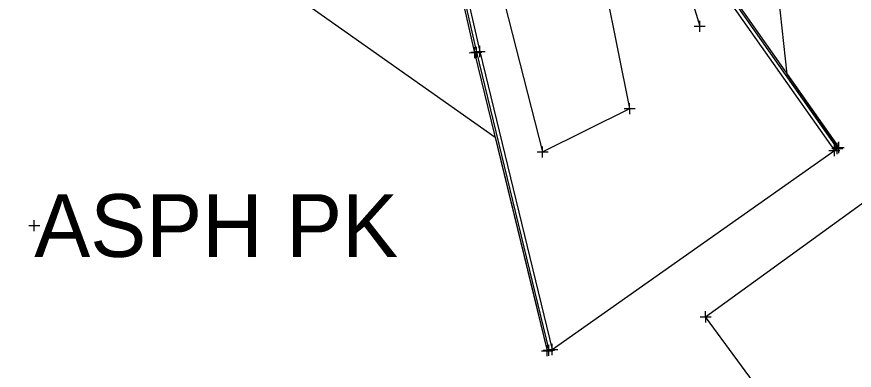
# Model space of a CAD drawing. Extents: x -1 to 1157254, y -1 to 2021979.
# Drawn here: x 1150680.9 to 1150776.9, y 2019791.9 to 2019832.5 of the extents above; entities that cross this region are included whole.
import ezdxf

# ---------------------------------------------------------------- set-up
doc = ezdxf.new("R2010")
doc.units = 0
for name, color, linetype in [('S_BUILDING_ANNOT', 7, 'Continuous'), ('S_CTL_TABLE', 7, 'Continuous'), ('S_EDGE_BITUMINOUS_ANNOT', 7, 'Continuous'), ('S_EDGE_PAVEMENT', 7, 'Continuous'), ('S_EDGE_PAVEMENT_ANNOT', 7, 'Continuous'), ('S_ENV_CONSTRAINT', 7, 'Continuous'), ('S_FLAG_POLE_ANNOT', 7, 'Continuous'), ('S_GAS_PUMP_ISLAND_ANNOT', 7, 'Continuous'), ('S_GATE', 7, 'Continuous')]:
    doc.layers.add(name, color=color, linetype=linetype)

msp = doc.modelspace()

# ---------------------------------------------------------------- linework, layer by layer
at = {"layer": 'S_BUILDING_ANNOT'}
for p, q in [((1150733.387, 2019827.771), (1150733.384, 2019829.044)), ((1150733.582, 2019827.817), (1150733.579, 2019829.09)), ((1150733.971, 2019827.909), (1150733.968, 2019829.182)), ((1150732.749, 2019828.406), (1150734.022, 2019828.409)), ((1150732.944, 2019828.452), (1150734.217, 2019828.455)), ((1150733.333, 2019828.544), (1150734.606, 2019828.547)), ((1150733.385, 2019828.407), (1150733.385, 2019828.407)), ((1150733.58, 2019828.453), (1150733.58, 2019828.453)), ((1150733.969, 2019828.545), (1150733.969, 2019828.545)), ((1150775.152, 2019816.88), (1150775.15, 2019818.152)), ((1150774.351, 2019817.4), (1150775.623, 2019817.402)), ((1150774.515, 2019817.515), (1150775.787, 2019817.517)), ((1150774.661, 2019816.535), (1150774.659, 2019817.807)), ((1150774.988, 2019816.765), (1150774.986, 2019818.037)), ((1150774.987, 2019817.401), (1150774.987, 2019817.401)), ((1150775.151, 2019817.516), (1150775.151, 2019817.516)), ((1150774.024, 2019817.17), (1150775.296, 2019817.172)), ((1150774.66, 2019817.171), (1150774.66, 2019817.171)), ((1150682.227, 2019808.548), (1150683.5, 2019808.551)), ((1150682.865, 2019807.913), (1150682.862, 2019809.186)), ((1150682.863, 2019808.55), (1150682.863, 2019808.55)), ((1150759.25, 2019798.069), (1150760.523, 2019798.072)), ((1150759.888, 2019797.434), (1150759.885, 2019798.707)), ((1150759.886, 2019798.07), (1150759.886, 2019798.07)), ((1150741.063, 2019794.173), (1150742.335, 2019794.175)), ((1150741.257, 2019794.221), (1150742.529, 2019794.224)), ((1150741.646, 2019794.315), (1150742.918, 2019794.318)), ((1150741.7, 2019793.538), (1150741.697, 2019794.81)), ((1150741.699, 2019794.174), (1150741.699, 2019794.174)), ((1150741.894, 2019793.586), (1150741.891, 2019794.858)), ((1150741.893, 2019794.222), (1150741.893, 2019794.222)), ((1150742.283, 2019793.68), (1150742.28, 2019794.952)), ((1150742.282, 2019794.316), (1150742.282, 2019794.316))]:
    msp.add_line(p, q, dxfattribs=at)
at = {"layer": 'S_CTL_TABLE'}
for p, q in [((1150759.21, 2019830.807), (1150759.207, 2019832.08)), ((1150758.572, 2019831.442), (1150759.845, 2019831.445)), ((1150759.208, 2019831.444), (1150759.208, 2019831.444)), ((1150750.533, 2019821.99), (1150751.805, 2019821.993)), ((1150751.17, 2019821.355), (1150751.168, 2019822.627)), ((1150751.169, 2019821.991), (1150751.169, 2019821.991)), ((1150741.177, 2019816.369), (1150741.174, 2019817.641)), ((1150740.539, 2019817.004), (1150741.812, 2019817.006)), ((1150741.176, 2019817.005), (1150741.176, 2019817.005))]:
    msp.add_line(p, q, dxfattribs=at)
at = {"layer": 'S_EDGE_BITUMINOUS_ANNOT'}
msp.add_lwpolyline([(1150727.801, 2019892.612), (1150728.522, 2019870.64), (1150733.363, 2019847.612), (1150741.176, 2019817.005), (1150751.169, 2019821.991), (1150747.109, 2019842.416), (1150742.987, 2019865.523), (1150738.92, 2019894.932), (1150752.196, 2019900.137), (1150759.364, 2019890.795), (1150761.512, 2019879.316), (1150756.5, 2019867.277), (1150753.245, 2019851), (1150759.208, 2019831.444)], dxfattribs=at)
at = {"layer": 'S_EDGE_PAVEMENT'}
for points in [[(1150753.192, 2019906.889), (1150755.737, 2019904.784), (1150759.82, 2019899.891), (1150764.035, 2019892.402), (1150766.607, 2019883.499), (1150766.328, 2019877.074), (1150763.928, 2019870.264), (1150759.612, 2019863.3), (1150757.039, 2019856.318), (1150756.613, 2019848.354), (1150758.803, 2019841.04), (1150762.977, 2019833.788), (1150774.66, 2019817.171)], [(1150753.447, 2019907.197), (1150756.021, 2019905.069), (1150760.152, 2019900.119), (1150764.406, 2019892.558), (1150767.009, 2019883.548), (1150766.725, 2019876.997), (1150764.291, 2019870.09), (1150759.973, 2019863.124), (1150757.435, 2019856.236), (1150757.016, 2019848.402), (1150759.173, 2019841.199), (1150763.315, 2019834.003), (1150774.987, 2019817.401)], [(1150721.609, 2019888.503), (1150721.693, 2019883.05), (1150723.629, 2019872.027), (1150728.751, 2019849.684), (1150733.58, 2019828.453), (1150741.893, 2019794.222)], [(1150722.009, 2019888.509), (1150722.092, 2019883.087), (1150724.021, 2019872.106), (1150729.141, 2019849.773), (1150733.969, 2019828.545), (1150742.282, 2019794.316)]]:
    msp.add_lwpolyline(points, dxfattribs=at)
at = {"layer": 'S_EDGE_PAVEMENT_ANNOT'}
msp.add_lwpolyline([(1150753.574, 2019907.351), (1150756.162, 2019905.211), (1150760.316, 2019900.234), (1150764.592, 2019892.635), (1150767.21, 2019883.572), (1150766.923, 2019876.959), (1150764.472, 2019870.003), (1150760.154, 2019863.036), (1150757.633, 2019856.195), (1150757.217, 2019848.426), (1150759.358, 2019841.278), (1150763.484, 2019834.111), (1150775.151, 2019817.516)], dxfattribs=at)
at = {"layer": 'S_ENV_CONSTRAINT'}
msp.add_lwpolyline([(1150721.409, 2019888.5), (1150721.493, 2019883.03), (1150723.433, 2019871.987), (1150728.556, 2019849.64), (1150733.385, 2019828.407), (1150741.699, 2019794.174)], dxfattribs=at)
at = {"layer": 'S_FLAG_POLE_ANNOT'}
msp.add_lwpolyline([(1150771.825, 2019781.755), (1150759.886, 2019798.07), (1150834.95, 2019852.541), (1150829.341, 2019857.674), (1150841.013, 2019866.035), (1150845.454, 2019859.56), (1150870.449, 2019877.49), (1150894.156, 2019843.52)], dxfattribs=at)
at = {"layer": 'S_GAS_PUMP_ISLAND_ANNOT'}
msp.add_lwpolyline([(1150672.01, 2019831.088), (1150695.801, 2019846.938), (1150735.745, 2019818.69), (1150738.105, 2019808.972), (1150740.465, 2019799.255), (1150741.699, 2019794.174), (1150742.282, 2019794.316), (1150774.66, 2019817.171), (1150775.151, 2019817.516), (1150774.985, 2019817.752), (1150769.234, 2019825.931), (1150764.472, 2019870.003), (1150766.923, 2019876.959), (1150811.333, 2019897.978), (1150853.738, 2019880.826), (1150855.84, 2019878.747), (1150901.117, 2019859.564), (1150903.298, 2019856.052)], dxfattribs=at)

# ---------------------------------------------------------------- texts
at = {"layer": 'S_GATE'}
msp.add_text('ASPH PK', height=7.2, dxfattribs=at).set_placement((1150682.863, 2019804.95))

doc.saveas('drawing.dxf')
